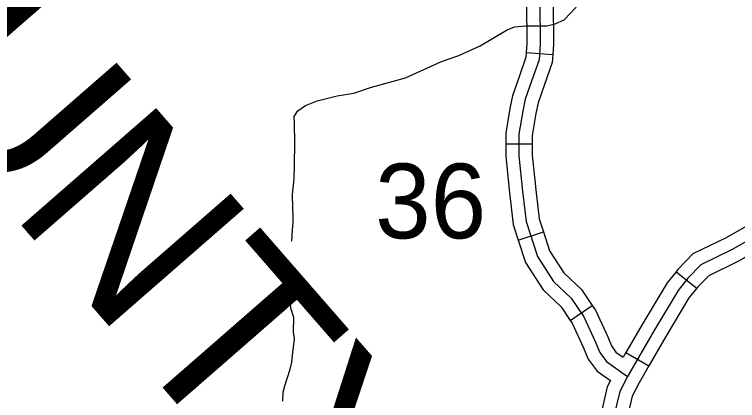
# Model space of a CAD drawing. Extents: x 8749 to 11879, y 13275 to 15339.
# Drawn here: x 10205.5 to 10287.3, y 14008.9 to 14052.6 of the extents above; entities that cross this region are included whole.
import ezdxf

# ---------------------------------------------------------------- set-up
doc = ezdxf.new("R2010")
doc.units = 0
for name, color, linetype in [('Level 32', 7, 'Continuous'), ('Level 35', 7, 'Continuous'), ('Level 45', 7, 'Continuous'), ('Level 5', 7, 'Continuous'), ('Level 9', 7, 'Continuous'), ('R_Draft', 7, 'Continuous')]:
    doc.layers.add(name, color=color, linetype=linetype)

msp = doc.modelspace()

# ---------------------------------------------------------------- linework, layer by layer
at = {"layer": 'Level 32'}
for p, q in [((10263.43, 14048.277), (10266.422, 14048.053)), ((10261.105, 14037.935), (10264.105, 14037.935)), ((10262.513, 14027.038), (10265.366, 14027.967)), ((10280.376, 14023.482), (10282.712, 14021.6)), ((10268.409, 14017.963), (10270.889, 14019.65)), ((10274.695, 14014.325), (10277.291, 14012.822))]:
    msp.add_line(p, q, dxfattribs=at)
for points in [[(10263.417, 14058.788), (10263.325, 14056.854), (10263.46, 14053.965), (10263.503, 14049.254), (10263.43, 14048.277)], [(10266.413, 14058.645), (10266.328, 14056.853), (10266.459, 14054.049), (10266.504, 14049.156), (10266.422, 14048.053)], [(10263.43, 14048.277), (10263.39, 14047.737), (10262.611, 14045.52), (10261.865, 14043.375), (10261.574, 14041.918), (10261.105, 14039.149), (10261.105, 14037.935)], [(10266.422, 14048.053), (10266.352, 14047.116), (10265.443, 14044.53), (10264.767, 14042.585), (10264.525, 14041.374), (10264.105, 14038.896), (10264.105, 14037.935)], [(10261.105, 14037.935), (10261.105, 14036.502), (10261.514, 14032.409), (10261.932, 14028.824), (10262.513, 14027.038)], [(10264.105, 14037.935), (10264.105, 14036.652), (10264.496, 14032.732), (10264.877, 14029.469), (10265.366, 14027.967)], [(10289.675, 14029.386), (10286.027, 14027.317), (10282.279, 14025.488), (10280.582, 14023.738), (10280.376, 14023.482)], [(10265.366, 14027.967), (10266.058, 14025.841), (10267.677, 14023.351), (10269.665, 14021.45), (10270.889, 14019.65)], [(10262.513, 14027.038), (10263.328, 14024.537), (10265.352, 14021.424), (10267.362, 14019.501), (10268.409, 14017.963)], [(10291.155, 14026.776), (10287.426, 14024.662), (10284.067, 14023.023), (10282.832, 14021.749), (10282.712, 14021.6)], [(10280.376, 14023.482), (10279.363, 14022.225), (10276.639, 14017.68), (10274.695, 14014.325)], [(10282.712, 14021.6), (10281.83, 14020.505), (10279.223, 14016.157), (10277.291, 14012.822)], [(10270.889, 14019.65), (10271.245, 14019.127), (10272.64, 14016.102), (10273.069, 14015.087), (10273.578, 14014.398), (10274.397, 14013.81)], [(10268.409, 14017.963), (10268.625, 14017.645), (10269.895, 14014.889), (10270.444, 14013.592), (10271.445, 14012.236), (10272.946, 14011.159)], [(10274.695, 14014.325), (10274.397, 14013.81)], [(10277.291, 14012.822), (10276.185, 14010.911), (10275.427, 14009.417), (10274.799, 14006.778), (10273.924, 14003.339)], [(10272.946, 14011.159), (10272.59, 14010.458), (10271.885, 14007.495), (10271.017, 14004.079)]]:
    msp.add_lwpolyline(points, dxfattribs=at)
at = {"layer": 'Level 35'}
for points in [[(10253.823, 14047.23), (10255.795, 14047.906), (10258.231, 14049.023), (10261.2, 14050.776), (10262.113, 14051.182), (10263.331, 14051.258), (10264.651, 14051.258), (10265.767, 14051.284), (10266.706, 14051.487), (10267.721, 14051.97), (10268.406, 14052.655), (10269.244, 14053.621)], [(10236.999, 14032.192), (10237.177, 14033.972), (10237.228, 14035.471), (10237.253, 14038.087), (10237.228, 14040.22), (10237.177, 14041.008), (10237.583, 14041.668), (10238.471, 14042.277), (10239.765, 14042.811), (10242.024, 14043.37), (10243.927, 14043.674), (10245.906, 14044.36), (10249.763, 14045.402), (10253.823, 14047.23)], [(10236.919, 14026.938), (10236.999, 14028.23), (10237.075, 14029.017), (10237.075, 14029.703), (10237.025, 14030.668), (10236.999, 14032.192)], [(10237.151, 14018.314), (10236.796, 14019.365), (10236.752, 14019.834)], [(10236.923, 14013.234), (10237.025, 14014.352), (10237.202, 14015.901), (10237.101, 14016.663), (10237.151, 14018.314)], [(10236.111, 14010.58), (10236.72, 14012.472), (10236.923, 14013.234)], [(10235.883, 14008.853), (10235.933, 14009.844), (10236.111, 14010.58)]]:
    msp.add_lwpolyline(points, dxfattribs=at)
at = {"layer": 'Level 45'}
for points in [[(10298.41, 14032.615), (10286.727, 14025.99), (10283.173, 14024.255), (10281.707, 14022.744), (10280.596, 14021.365), (10277.931, 14016.919), (10274.866, 14011.627)], [(10274.866, 14011.627), (10274.008, 14009.938), (10273.342, 14007.136), (10271.476, 13999.799), (10270.499, 13996.954), (10269.522, 13994.464), (10267.567, 13989.217), (10265.746, 13986.504), (10263.169, 13982.947), (10262.236, 13981.124)]]:
    msp.add_lwpolyline(points, dxfattribs=at)
at = {"layer": 'Level 9'}
for points in [[(10266.114, 14061.18), (10265.359, 14060.188), (10264.915, 14058.721), (10264.826, 14056.853), (10264.959, 14054.007), (10265.004, 14049.205), (10264.871, 14047.426), (10264.027, 14045.025), (10263.316, 14042.98), (10263.049, 14041.646), (10262.605, 14039.022), (10262.605, 14036.577)], [(10262.605, 14036.577), (10263.005, 14032.57), (10263.405, 14029.147), (10264.693, 14025.189), (10266.514, 14022.388), (10268.513, 14020.476), (10269.935, 14018.386), (10271.268, 14015.496), (10271.756, 14014.34), (10272.511, 14013.317), (10274.866, 14011.627)]]:
    msp.add_lwpolyline(points, dxfattribs=at)

# ---------------------------------------------------------------- texts
at = {"layer": 'Level 5'}
msp.add_text('36', height=8.448, dxfattribs=at).set_placement((10246.332, 14027.251))
at = {"layer": 'R_Draft'}
msp.add_text('CLARK COUNTY', height=20.21452, rotation=311.0766, dxfattribs=at).set_placement((10101.23, 14149.257))

doc.saveas('drawing.dxf')
